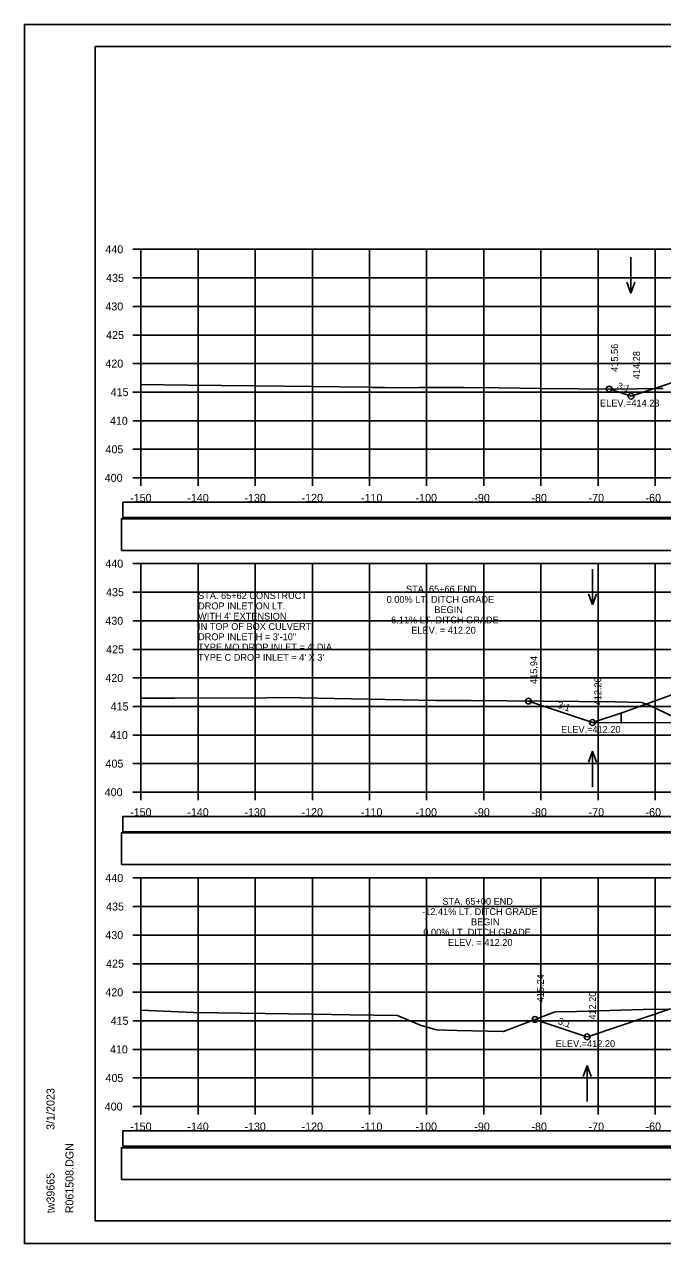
# Model space of a CAD drawing. Extents: x 1371057 to 1372761, y 380005 to 390517.
# Drawn here: x 1371390.5 to 1371502.2, y 385338.5 to 385551.9 of the extents above; entities that cross this region are included whole.
import ezdxf

# ---------------------------------------------------------------- set-up
doc = ezdxf.new("R2010")
doc.units = 0
for name, color, linetype in [('R_Axis', 7, 'Continuous'), ('R_Axis Annot', 7, 'Continuous'), ('R_Border', 7, 'Continuous'), ('R_Detour', 7, 'Continuous'), ('R_Draft', 7, 'Continuous'), ('R_Exist Surface', 7, 'Continuous'), ('R_Fin Surface', 7, 'Continuous'), ('R_Grid', 7, 'Continuous'), ('R_No Plot', 7, 'Continuous'), ('R_Water', 7, 'Continuous'), ('R_Water Annot', 7, 'Continuous'), ('R_Xsect Elev', 7, 'Continuous'), ('R_Xsect Slope', 7, 'Continuous')]:
    doc.layers.add(name, color=color, linetype=linetype)

msp = doc.modelspace()

# ---------------------------------------------------------------- linework, layer by layer
at = {"layer": 'R_Axis'}
for p, q in [((1371409.47, 385512.51), (1371410.87, 385512.51)), ((1371410.87, 385472.51), (1371410.87, 385512.51)), ((1371409.47, 385507.51), (1371410.87, 385507.51)), ((1371409.47, 385502.51), (1371410.87, 385502.51)), ((1371409.47, 385497.51), (1371410.87, 385497.51)), ((1371409.47, 385492.51), (1371410.87, 385492.51)), ((1371409.47, 385487.51), (1371410.87, 385487.51)), ((1371409.47, 385482.51), (1371410.87, 385482.51)), ((1371409.47, 385477.51), (1371410.87, 385477.51)), ((1371409.47, 385472.51), (1371410.87, 385472.51)), ((1371410.87, 385472.51), (1371710.87, 385472.51)), ((1371410.87, 385471.11), (1371410.87, 385472.51)), ((1371420.87, 385471.11), (1371420.87, 385472.51)), ((1371430.87, 385471.11), (1371430.87, 385472.51)), ((1371440.87, 385471.11), (1371440.87, 385472.51)), ((1371450.87, 385471.11), (1371450.87, 385472.51)), ((1371460.87, 385471.11), (1371460.87, 385472.51)), ((1371470.87, 385471.11), (1371470.87, 385472.51)), ((1371480.87, 385471.11), (1371480.87, 385472.51)), ((1371490.87, 385471.11), (1371490.87, 385472.51)), ((1371500.87, 385471.11), (1371500.87, 385472.51)), ((1371409.47, 385457.51), (1371410.87, 385457.51)), ((1371410.87, 385417.51), (1371410.87, 385457.51)), ((1371409.47, 385452.51), (1371410.87, 385452.51)), ((1371409.47, 385447.51), (1371410.87, 385447.51)), ((1371409.47, 385442.51), (1371410.87, 385442.51)), ((1371409.47, 385437.51), (1371410.87, 385437.51)), ((1371409.47, 385432.51), (1371410.87, 385432.51)), ((1371409.47, 385427.51), (1371410.87, 385427.51)), ((1371409.47, 385422.51), (1371410.87, 385422.51)), ((1371409.47, 385417.51), (1371410.87, 385417.51)), ((1371410.87, 385417.51), (1371710.87, 385417.51)), ((1371410.87, 385416.11), (1371410.87, 385417.51)), ((1371420.87, 385416.11), (1371420.87, 385417.51)), ((1371430.87, 385416.11), (1371430.87, 385417.51)), ((1371440.87, 385416.11), (1371440.87, 385417.51)), ((1371450.87, 385416.11), (1371450.87, 385417.51)), ((1371460.87, 385416.11), (1371460.87, 385417.51)), ((1371470.87, 385416.11), (1371470.87, 385417.51)), ((1371480.87, 385416.11), (1371480.87, 385417.51)), ((1371490.87, 385416.11), (1371490.87, 385417.51)), ((1371500.87, 385416.11), (1371500.87, 385417.51)), ((1371409.47, 385402.51), (1371410.87, 385402.51)), ((1371410.87, 385362.51), (1371410.87, 385402.51)), ((1371409.47, 385397.51), (1371410.87, 385397.51)), ((1371409.47, 385392.51), (1371410.87, 385392.51)), ((1371409.47, 385387.51), (1371410.87, 385387.51)), ((1371409.47, 385382.51), (1371410.87, 385382.51)), ((1371409.47, 385377.51), (1371410.87, 385377.51)), ((1371409.47, 385372.51), (1371410.87, 385372.51)), ((1371409.47, 385367.51), (1371410.87, 385367.51)), ((1371409.47, 385362.51), (1371410.87, 385362.51)), ((1371410.87, 385362.51), (1371710.87, 385362.51)), ((1371410.87, 385361.11), (1371410.87, 385362.51)), ((1371420.87, 385361.11), (1371420.87, 385362.51)), ((1371430.87, 385361.11), (1371430.87, 385362.51)), ((1371440.87, 385361.11), (1371440.87, 385362.51)), ((1371450.87, 385361.11), (1371450.87, 385362.51)), ((1371460.87, 385361.11), (1371460.87, 385362.51)), ((1371470.87, 385361.11), (1371470.87, 385362.51)), ((1371480.87, 385361.11), (1371480.87, 385362.51)), ((1371490.87, 385361.11), (1371490.87, 385362.51)), ((1371500.87, 385361.11), (1371500.87, 385362.51))]:
    msp.add_line(p, q, dxfattribs=at)
at = {"layer": 'R_Border'}
for p, q in [((1371402.87, 385547.97), (1371719.05, 385547.97)), ((1371402.87, 385342.51), (1371402.87, 385547.97)), ((1371402.87, 385342.51), (1371402.87, 385342.51)), ((1371719.05, 385342.51), (1371402.87, 385342.51))]:
    msp.add_line(p, q, dxfattribs=at)
at = {"layer": 'R_Detour'}
for points in [[(1371407.72, 385465.56), (1371714.03, 385465.56), (1371714.03, 385468.26), (1371407.72, 385468.26)], [(1371407.72, 385410.56), (1371714.03, 385410.56), (1371714.03, 385413.26), (1371407.72, 385413.26)], [(1371407.72, 385355.56), (1371714.03, 385355.56), (1371714.03, 385358.26), (1371407.72, 385358.26)]]:
    msp.add_lwpolyline(points, close=True, dxfattribs=at)
at = {"layer": 'R_Draft'}
for points in [[(1371407.45, 385459.83), (1371713.76, 385459.83), (1371713.76, 385465.35), (1371407.45, 385465.35)], [(1371407.45, 385404.89), (1371713.76, 385404.89), (1371713.76, 385410.41), (1371407.45, 385410.41)], [(1371407.45, 385349.77), (1371713.76, 385349.77), (1371713.76, 385355.29), (1371407.45, 385355.29)]]:
    msp.add_lwpolyline(points, close=True, dxfattribs=at)
at = {"layer": 'R_Exist Surface'}
for points in [[(1371410.87, 385488.87), (1371419.1, 385488.74), (1371430.83, 385488.62), (1371450.56, 385488.36), (1371451.43, 385488.35), (1371453.5, 385488.3), (1371454.82, 385488.29), (1371459.49, 385488.34), (1371459.88, 385488.35), (1371460.01, 385488.35), (1371460.07, 385488.35), (1371460.15, 385488.35), (1371467.42, 385488.31), (1371473.5, 385488.27), (1371480.96, 385488.16), (1371493.88, 385488.06), (1371501.69, 385488.14), (1371501.94, 385488.14), (1371502.08, 385488.14), (1371502.25, 385488.14)], [(1371410.87, 385433.96), (1371416.72, 385433.98), (1371432.89, 385434.04), (1371435.03, 385434.06), (1371438.87, 385434), (1371462.48, 385433.58), (1371468.63, 385433.55), (1371493.88, 385433.3), (1371498.52, 385433.23), (1371499.82, 385432.74), (1371504.33, 385430.6)], [(1371410.87, 385379.38), (1371420.05, 385378.96), (1371440.97, 385378.66), (1371447.4, 385378.58), (1371455.74, 385378.47), (1371459.92, 385376.68), (1371462.57, 385375.92), (1371466.17, 385375.81), (1371474.29, 385375.65), (1371481.66, 385378.44), (1371483.2, 385379.03), (1371483.5, 385379.06), (1371487.07, 385379.13), (1371498.76, 385379.51), (1371507.72, 385379.58)]]:
    msp.add_lwpolyline(points, dxfattribs=at)
at = {"layer": 'R_Fin Surface'}
for points in [[(1371492.81, 385488.07), (1371496.65, 385486.79), (1371514.46, 385492.72)], [(1371478.67, 385433.45), (1371489.88, 385429.71), (1371495.18, 385431.47), (1371509.46, 385436.57)], [(1371479.83, 385377.75), (1371488.55, 385374.84), (1371488.94, 385374.71), (1371489.54, 385374.91), (1371503.55, 385379.58)]]:
    msp.add_lwpolyline(points, dxfattribs=at)
at = {"layer": 'R_Grid'}
for p, q in [((1371410.87, 385512.51), (1371710.87, 385512.51)), ((1371410.87, 385472.51), (1371410.87, 385512.51)), ((1371420.87, 385472.51), (1371420.87, 385512.51)), ((1371430.87, 385472.51), (1371430.87, 385512.51)), ((1371440.87, 385472.51), (1371440.87, 385512.51)), ((1371450.87, 385472.51), (1371450.87, 385512.51)), ((1371460.87, 385472.51), (1371460.87, 385512.51)), ((1371470.87, 385472.51), (1371470.87, 385512.51)), ((1371480.87, 385472.51), (1371480.87, 385512.51)), ((1371490.87, 385472.51), (1371490.87, 385512.51)), ((1371500.87, 385472.51), (1371500.87, 385512.51)), ((1371410.87, 385507.51), (1371710.87, 385507.51)), ((1371410.87, 385502.51), (1371710.87, 385502.51)), ((1371410.87, 385497.51), (1371710.87, 385497.51)), ((1371410.87, 385492.51), (1371710.87, 385492.51)), ((1371410.87, 385487.51), (1371710.87, 385487.51)), ((1371410.87, 385482.51), (1371710.87, 385482.51)), ((1371410.87, 385477.51), (1371710.87, 385477.51)), ((1371410.87, 385472.51), (1371710.87, 385472.51)), ((1371410.87, 385457.51), (1371710.87, 385457.51)), ((1371410.87, 385417.51), (1371410.87, 385457.51)), ((1371420.87, 385417.51), (1371420.87, 385457.51)), ((1371430.87, 385417.51), (1371430.87, 385457.51)), ((1371440.87, 385417.51), (1371440.87, 385457.51)), ((1371450.87, 385417.51), (1371450.87, 385457.51)), ((1371460.87, 385417.51), (1371460.87, 385457.51)), ((1371470.87, 385417.51), (1371470.87, 385457.51)), ((1371480.87, 385417.51), (1371480.87, 385457.51)), ((1371490.87, 385417.51), (1371490.87, 385457.51)), ((1371500.87, 385417.51), (1371500.87, 385457.51)), ((1371410.87, 385452.51), (1371710.87, 385452.51)), ((1371410.87, 385447.51), (1371710.87, 385447.51)), ((1371410.87, 385442.51), (1371710.87, 385442.51)), ((1371410.87, 385437.51), (1371710.87, 385437.51)), ((1371410.87, 385432.51), (1371710.87, 385432.51)), ((1371410.87, 385427.51), (1371710.87, 385427.51)), ((1371410.87, 385422.51), (1371710.87, 385422.51)), ((1371410.87, 385417.51), (1371710.87, 385417.51)), ((1371410.87, 385402.51), (1371710.87, 385402.51)), ((1371410.87, 385362.51), (1371410.87, 385402.51)), ((1371420.87, 385362.51), (1371420.87, 385402.51)), ((1371430.87, 385362.51), (1371430.87, 385402.51)), ((1371440.87, 385362.51), (1371440.87, 385402.51)), ((1371450.87, 385362.51), (1371450.87, 385402.51)), ((1371460.87, 385362.51), (1371460.87, 385402.51)), ((1371470.87, 385362.51), (1371470.87, 385402.51)), ((1371480.87, 385362.51), (1371480.87, 385402.51)), ((1371490.87, 385362.51), (1371490.87, 385402.51)), ((1371500.87, 385362.51), (1371500.87, 385402.51)), ((1371410.87, 385397.51), (1371710.87, 385397.51)), ((1371410.87, 385392.51), (1371710.87, 385392.51)), ((1371410.87, 385387.51), (1371710.87, 385387.51)), ((1371410.87, 385382.51), (1371710.87, 385382.51)), ((1371410.87, 385377.51), (1371710.87, 385377.51)), ((1371410.87, 385372.51), (1371710.87, 385372.51)), ((1371410.87, 385367.51), (1371710.87, 385367.51)), ((1371410.87, 385362.51), (1371710.87, 385362.51))]:
    msp.add_line(p, q, dxfattribs=at)
at = {"layer": 'R_No Plot'}
for p, q in [((1371390.47, 385551.86), (1371723.8, 385551.86)), ((1371390.47, 385338.53), (1371723.8, 385338.53))]:
    msp.add_line(p, q, dxfattribs=at)
for points in [[(1371390.46, 385551.86), (1371723.8, 385551.86), (1371723.8, 385338.53), (1371390.46, 385338.53)], [(1371636.79, 385547.97), (1371656.41, 385547.97), (1371656.41, 385538.09), (1371672.52, 385538.09), (1371695.72, 385538.09), (1371695.84, 385509.93), (1371719.05, 385509.93), (1371719.05, 385342.51), (1371402.87, 385342.51), (1371402.87, 385547.97)]]:
    msp.add_lwpolyline(points, close=True, dxfattribs=at)
for centre in [(1371492.81, 385488.07), (1371496.65, 385486.79), (1371478.67, 385433.45), (1371489.88, 385429.71), (1371479.83, 385377.75), (1371488.94, 385374.71)]:
    msp.add_circle(centre, 0.5, dxfattribs=at)
at = {"layer": 'R_Water'}
for p, q in [((1371494.92, 385429.68), (1371494.93, 385431.39)), ((1371489.88, 385429.71), (1371535.87, 385429.48))]:
    msp.add_line(p, q, dxfattribs=at)
at = {"layer": 'R_Water Annot'}
for p, q in [((1371496.61, 385511.12), (1371496.61, 385504.83)), ((1371496.61, 385504.83), (1371495.91, 385506.76)), ((1371496.61, 385504.83), (1371497.31, 385506.76)), ((1371489.88, 385456.56), (1371489.88, 385450.28)), ((1371489.88, 385450.28), (1371489.18, 385452.2)), ((1371489.88, 385450.28), (1371490.58, 385452.2)), ((1371489.88, 385424.71), (1371489.18, 385422.79)), ((1371489.88, 385418.42), (1371489.88, 385424.71)), ((1371489.88, 385424.71), (1371490.58, 385422.79)), ((1371488.94, 385369.71), (1371488.24, 385367.79)), ((1371488.94, 385363.42), (1371488.94, 385369.71)), ((1371488.94, 385369.71), (1371489.64, 385367.79))]:
    msp.add_line(p, q, dxfattribs=at)

# ---------------------------------------------------------------- texts
at = {"layer": 'R_Axis Annot'}
for s, p in [('440', (1371404.64, 385511.81)), ('435', (1371404.77, 385506.81)), ('430', (1371404.64, 385501.81)), ('425', (1371404.77, 385496.81)), ('420', (1371404.64, 385491.81)), ('415', (1371405.56, 385486.81)), ('410', (1371405.44, 385481.81)), ('405', (1371404.66, 385476.81)), ('400', (1371404.53, 385471.81)), ('-150', (1371408.98, 385468.31)), ('-140', (1371418.98, 385468.31)), ('-130', (1371428.98, 385468.31)), ('-120', (1371438.98, 385468.31)), ('-110', (1371449.38, 385468.31)), ('-100', (1371458.93, 385468.31)), ('-90', (1371469.21, 385468.31)), ('-80', (1371479.21, 385468.31)), ('-70', (1371489.21, 385468.31)), ('-60', (1371499.18, 385468.31)), ('440', (1371404.64, 385456.81)), ('435', (1371404.77, 385451.81)), ('430', (1371404.64, 385446.81)), ('425', (1371404.77, 385441.81)), ('420', (1371404.64, 385436.81)), ('415', (1371405.56, 385431.81)), ('410', (1371405.44, 385426.81)), ('405', (1371404.66, 385421.81)), ('400', (1371404.53, 385416.81)), ('-150', (1371408.98, 385413.31)), ('-140', (1371418.98, 385413.31)), ('-130', (1371428.98, 385413.31)), ('-120', (1371438.98, 385413.31)), ('-110', (1371449.38, 385413.31)), ('-100', (1371458.93, 385413.31)), ('-90', (1371469.21, 385413.31)), ('-80', (1371479.21, 385413.31)), ('-70', (1371489.21, 385413.31)), ('-60', (1371499.18, 385413.31)), ('440', (1371404.64, 385401.81)), ('435', (1371404.77, 385396.81)), ('430', (1371404.64, 385391.81)), ('425', (1371404.77, 385386.81)), ('420', (1371404.64, 385381.81)), ('415', (1371405.56, 385376.81)), ('410', (1371405.44, 385371.81)), ('405', (1371404.66, 385366.81)), ('400', (1371404.53, 385361.81)), ('-150', (1371408.98, 385358.31)), ('-140', (1371418.98, 385358.31)), ('-130', (1371428.98, 385358.31)), ('-120', (1371438.98, 385358.31)), ('-110', (1371449.38, 385358.31)), ('-100', (1371458.93, 385358.31)), ('-90', (1371469.21, 385358.31)), ('-80', (1371479.21, 385358.31)), ('-70', (1371489.21, 385358.31)), ('-60', (1371499.18, 385358.31))]:
    msp.add_text(s, height=1.4, dxfattribs=at).set_placement(p)
at = {"layer": 'R_Border'}
for s, p in [('3/1/2023', (1371395.74, 385358.44)), ('R061508.DGN', (1371399.06, 385343.83)), ('tw39665', (1371395.74, 385343.83))]:
    msp.add_text(s, height=1.4, rotation=90, dxfattribs=at).set_placement(p)
at = {"layer": 'R_Water Annot'}
for s, p in [('STA. 65+62 CONSTRUCT', (1371420.87, 385451.31)), ('DROP INLET ON LT.', (1371420.87, 385449.51)), ("WITH 4' EXTENSION", (1371420.87, 385447.71)), ('IN TOP OF BOX CULVERT', (1371420.87, 385445.91)), ("TYPE MO DROP INLET = 4' DIA.", (1371420.87, 385442.31)), ('DROP INLET H = 3\'-10"', (1371420.87, 385444.11)), ("TYPE C DROP INLET = 4' X 3'", (1371420.87, 385440.51))]:
    msp.add_text(s, height=1.2, dxfattribs=at).set_placement(p)
at = {"layer": 'R_Xsect Elev'}
for s, p in [('415.56', (1371494.36, 385491.07)), ('414.28', (1371498.2, 385489.79)), ('415.94', (1371480.22, 385436.45)), ('412.20', (1371491.43, 385432.71)), ('415.24', (1371481.38, 385380.75)), ('412.20', (1371490.49, 385377.71))]:
    msp.add_text(s, height=1.2, rotation=90, dxfattribs=at).set_placement(p)
for s, p in [('ELEV.=414.28', (1371491.21, 385484.99)), ('STA. 65+66 END', (1371457.26, 385452.45)), ('0.00% LT. DITCH GRADE', (1371453.87, 385450.65)), ('BEGIN', (1371462.21, 385448.85)), ('6.11% LT. DITCH GRADE', (1371454.66, 385447.05)), ('ELEV. = 412.20', (1371458.18, 385445.25)), ('ELEV.=412.20', (1371484.4, 385427.91)), ('STA. 65+00 END', (1371463.62, 385397.82)), ('-12.41% LT. DITCH GRADE', (1371460.08, 385396.02)), ('BEGIN', (1371468.63, 385394.22)), ('0.00% LT. DITCH GRADE', (1371460.29, 385392.42)), ('ELEV. = 412.20', (1371464.6, 385390.62)), ('ELEV.=412.20', (1371483.46, 385372.91))]:
    msp.add_text(s, height=1.2, dxfattribs=at).set_placement(p)
at = {"layer": 'R_Xsect Slope'}
for rotation, p in [(341.5684, (1371494.1, 385488.16)), (341.5634, (1371483.65, 385432.32)), (341.5655, (1371483.76, 385376.97))]:
    msp.add_text('3:1', height=1.2, rotation=rotation, dxfattribs=at).set_placement(p)

doc.saveas('drawing.dxf')
